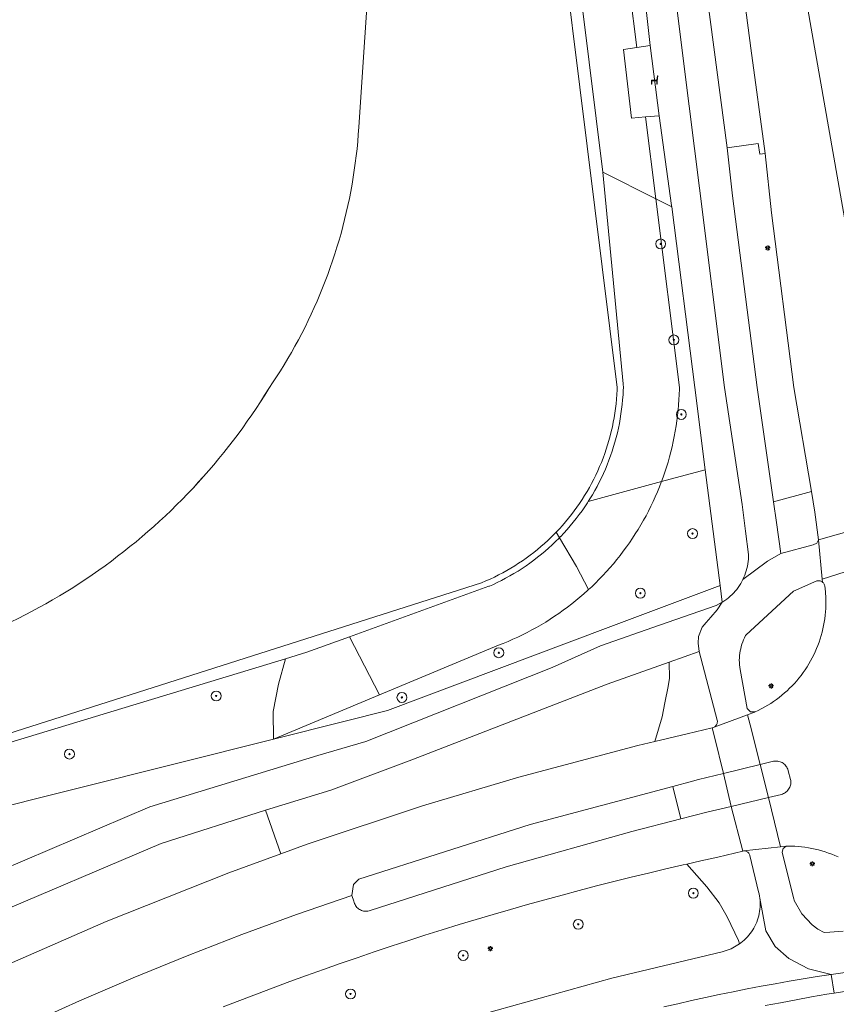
# Model space of a CAD drawing. Header units: metres. Extents: x 152610 to 160096, y 456114 to 462495.
# Tile 506 of 656: x 158008 to 158073, y 460450 to 460530. Entities that reach past the tile are written whole.
import ezdxf

# ---------------------------------------------------------------- set-up
doc = ezdxf.new("R2010")
doc.units = ezdxf.units.M
doc.header["$LTSCALE"] = 0.5
doc.layers.get('0').update_dxf_attribs({"linetype": 'CONTINUOUS'})
for name, color, linetype, lineweight in [('B-PV-GK-BESCHOEIING-G', 251, 'GK-BESCHOEIING-SO', 18), ('B-PV-GR-BEPLANTING_CULTUUR_BOSPLANTSOEN-GV', 251, 'CONTINUOUS', 18), ('B-PV-GR-BOOM-S', 251, 'CONTINUOUS', 25), ('B-PV-GW-TALUD_KRUIN-G', 251, 'CONTINUOUS', 18), ('B-PV-IE-MEUBILAIR-S', 251, 'CONTINUOUS', 25), ('B-PV-IE-MEUBILAIR_WEGMEUBILAIR-S', 251, 'CONTINUOUS', 25), ('B-PV-OG-TERREIN_BEGROEID-GV', 251, 'CONTINUOUS', 18), ('B-PV-OG-WATER_SLOOT-GV', 251, 'CONTINUOUS', 18), ('B-PV-VH-GESLOTENVERHARDING_ASFALT-GV', 251, 'CONTINUOUS', 18), ('B-PV-VH-OPENVERHARDING_BETONSTRAATSTEEN-GV', 251, 'CONTINUOUS', 18), ('B-PV-VH-OPENVERHARDING_TEGEL-GV', 251, 'CONTINUOUS', 18)]:
    doc.layers.add(name, color=color, linetype=linetype, lineweight=lineweight)
doc.styles.add('NLCS-ISO', font='NLCS-ISO.ttf')
doc.linetypes.add('GK-BESCHOEIING-SO', pattern='A,18,-3,[1,NLCS.SHX,S=0.6,R=0,X=0,Y=0],-3', length=24)

# ---------------------------------------------------------------- blocks, each defined once
blk = doc.blocks.new('SIE-MEUBILAIR_PAAL_LICHTMAST-SO')
for points in [[(-0.62, 0), (-1, 0)], [(-0.71, 0.71), (-0.44, 0.44)], [(0, 1), (0, 0.62)], [(0.44, 0.44), (0.71, 0.71)], [(1, 0), (0.62, 0)], [(-0.71, -0.71), (-0.44, -0.44)], [(0, -0.62), (0, -1)], [(0.44, -0.44), (0.71, -0.71)]]:
    blk.add_lwpolyline(points)
blk.add_circle((0, 0), 0.5)
blk = doc.blocks.new('SIE-WEG_ZITBANK-SO')
at = {"color": 0, "linetype": 'ByBlock', "lineweight": 18}
blk.add_lwpolyline([(-0.91, -1.63), (-0.91, -0.2), (1.09, -0.2), (1.09, -1.63), (1.29, -1.63), (1.29, -0.21), (1.54, 1.78), (1.33, 1.78), (1.11, 0), (-1.11, 0), (-1.11, -1.63)], close=True, dxfattribs=at)
blk = doc.blocks.new('SGR-BOOM_GBKN-SO')
at = {"linetype": 'ByBlock', "lineweight": 18}
h = blk.add_hatch(color=0, dxfattribs=at)
h.dxf.hatch_style = 1
edge = h.paths.add_edge_path()
edge.add_arc((0, 0), 0.25, 0, 360)
at = {"color": 0, "linetype": 'ByBlock', "lineweight": 18}
for radius in [2, 0.25]:
    blk.add_circle((0, 0), radius, dxfattribs=at)
at = {"color": 0, "linetype": 'ByBlock', "lineweight": 18, "style": 'NLCS-ISO'}
blk.add_attdef('SOORT', (2.5, 0), '', height=1.5, dxfattribs=at)

msp = doc.modelspace()

# ---------------------------------------------------------------- linework, layer by layer
at = {"layer": 'B-PV-GK-BESCHOEIING-G', "flags": 128}
msp.add_lwpolyline([(158000, 460469.96), (158044.927, 460484.276), (158045.272, 460484.422), (158045.615, 460484.574), (158045.954, 460484.734), (158046.289, 460484.902), (158046.621, 460485.076), (158046.949, 460485.258), (158047.273, 460485.446), (158047.593, 460485.641), (158047.908, 460485.843), (158048.22, 460486.052), (158048.526, 460486.268), (158048.828, 460486.489), (158049.126, 460486.718), (158049.418, 460486.952), (158049.705, 460487.193), (158049.987, 460487.44), (158050.264, 460487.693), (158050.535, 460487.951), (158050.801, 460488.216), (158050.928, 460488.346), (158051.185, 460488.619), (158051.437, 460488.897), (158051.682, 460489.18), (158051.921, 460489.469), (158052.154, 460489.763), (158052.381, 460490.061), (158052.602, 460490.364), (158052.815, 460490.672), (158053.023, 460490.985), (158053.223, 460491.302), (158053.417, 460491.623), (158053.604, 460491.948), (158053.783, 460492.277), (158053.956, 460492.609), (158054.122, 460492.946), (158054.28, 460493.286), (158054.431, 460493.629), (158054.575, 460493.975), (158054.711, 460494.324), (158054.84, 460494.676), (158054.962, 460495.031), (158055.075, 460495.388), (158055.181, 460495.748), (158055.28, 460496.11), (158055.37, 460496.473), (158055.453, 460496.839), (158055.528, 460497.206), (158055.596, 460497.575), (158055.655, 460497.945), (158055.706, 460498.317), (158055.75, 460498.689), (158055.785, 460499.062), (158055.813, 460499.436), (158055.832, 460499.811), (158055.839, 460499.999), (158055.839, 460500), (158048.611, 460558.15), (158048.595, 460558.286), (158048.457, 460559.465), (158048.327, 460560.646), (158048.206, 460561.828), (158048.092, 460563.01), (158047.986, 460564.194), (158047.889, 460565.377), (158047.799, 460566.562), (158047.717, 460567.747), (158047.643, 460568.933), (158047.577, 460570.119), (158047.519, 460571.305), (158047.47, 460572.492), (158047.428, 460573.679), (158047.394, 460574.867), (158047.368, 460576.054), (158047.35, 460577.242), (158047.34, 460578.43), (158047.338, 460579.618), (158047.344, 460580.806), (158047.358, 460581.994), (158047.381, 460583.181), (158047.411, 460584.369), (158047.449, 460585.556), (158047.495, 460586.743), (158047.549, 460587.93), (158050.74, 460638.228), (158050.772, 460638.373), (158050.796, 460638.519), (158050.813, 460638.666), (158050.821, 460638.814), (158050.821, 460638.963), (158050.814, 460639.111), (158050.798, 460639.258), (158050.775, 460639.405), (158050.743, 460639.55), (158050.704, 460639.693), (158050.657, 460639.833), (158050.603, 460639.971), (158050.541, 460640.106), (158050.472, 460640.237), (158050.396, 460640.365), (158050.314, 460640.488), (158050.225, 460640.606), (158050.129, 460640.72), (158050.028, 460640.828), (158049.921, 460640.931), (158049.808, 460641.027), (158049.691, 460641.118), (158049.569, 460641.202), (158049.442, 460641.279), (158049.312, 460641.349), (158049.178, 460641.412), (158049.04, 460641.468), (158048.9, 460641.517), (158048.758, 460641.557), (158048.613, 460641.59), (158048.467, 460641.616), (158048.32, 460641.633), (158048.218, 460641.64), (158045.756, 460641.951), (158045.605, 460641.948), (158045.455, 460641.937), (158045.305, 460641.917), (158045.157, 460641.89), (158045.01, 460641.856), (158044.866, 460641.813), (158044.723, 460641.763), (158044.584, 460641.705), (158044.448, 460641.64), (158044.315, 460641.568), (158044.187, 460641.489), (158044.063, 460641.403), (158043.944, 460641.311), (158043.829, 460641.212), (158043.72, 460641.108), (158043.617, 460640.998), (158043.52, 460640.883), (158043.429, 460640.763), (158043.345, 460640.638), (158043.267, 460640.509), (158043.196, 460640.375), (158043.132, 460640.239), (158043.076, 460640.099), (158043.027, 460639.956), (158042.986, 460639.811), (158042.953, 460639.664), (158042.945, 460639.624), (158035.035, 460520.969), (158034.995, 460520.392), (158034.947, 460519.815), (158034.891, 460519.24), (158034.827, 460518.665), (158034.755, 460518.091), (158034.675, 460517.518), (158034.587, 460516.946), (158034.492, 460516.376), (158034.388, 460515.806), (158034.277, 460515.239), (158034.158, 460514.673), (158034.03, 460514.108), (158033.896, 460513.546), (158033.753, 460512.985), (158033.603, 460512.427), (158033.445, 460511.87), (158033.279, 460511.316), (158033.105, 460510.764), (158032.924, 460510.215), (158032.736, 460509.668), (158032.54, 460509.124), (158032.336, 460508.582), (158032.125, 460508.044), (158031.906, 460507.508), (158031.68, 460506.976), (158031.447, 460506.446), (158031.207, 460505.92), (158030.959, 460505.397), (158030.704, 460504.878), (158030.442, 460504.363), (158030.172, 460503.851), (158029.896, 460503.342), (158029.613, 460502.838), (158029.322, 460502.338), (158029.025, 460501.841), (158028.721, 460501.349), (158028.41, 460500.861), (158028.093, 460500.378), (158027.838, 460500), (158027.788, 460499.919), (158027.456, 460499.383), (158027.116, 460498.851), (158026.77, 460498.324), (158026.417, 460497.801), (158026.057, 460497.283), (158025.691, 460496.769), (158025.319, 460496.26), (158024.94, 460495.756), (158024.555, 460495.257), (158024.163, 460494.762), (158023.765, 460494.273), (158023.361, 460493.788), (158022.951, 460493.309), (158022.535, 460492.835), (158022.113, 460492.366), (158021.685, 460491.903), (158021.251, 460491.445), (158020.811, 460490.993), (158020.366, 460490.547), (158019.915, 460490.106), (158019.458, 460489.67), (158018.996, 460489.241), (158018.529, 460488.818), (158018.056, 460488.4), (158017.578, 460487.989), (158017.095, 460487.583), (158016.606, 460487.184), (158016.113, 460486.791), (158015.615, 460486.404), (158015.112, 460486.024), (158014.604, 460485.65), (158014.091, 460485.283), (158013.574, 460484.922), (158013.052, 460484.567), (158012.526, 460484.22), (158011.995, 460483.879), (158011.46, 460483.544), (158010.921, 460483.217), (158010.378, 460482.896), (158009.831, 460482.583), (158009.279, 460482.276), (158008.724, 460481.976), (158008.166, 460481.684), (158007.603, 460481.398), (158007.037, 460481.12), (158006.468, 460480.849), (158005.895, 460480.585), (158005.319, 460480.328), (158004.739, 460480.079), (158004.157, 460479.837), (158003.571, 460479.602), (158002.983, 460479.375), (158002.392, 460479.156), (158001.798, 460478.944), (158001.201, 460478.739), (158000.602, 460478.542), (158000, 460478.353), (157992.159, 460475.92), (157978.335, 460471.565), (157971.072, 460469.374), (157960.043, 460465.979), (157954.878, 460464.82), (157949.877, 460464.107), (157944.936, 460464.092), (157939.831, 460464.618), (157937.314, 460465.052), (157933.359, 460466.118), (157920.894, 460470.44), (157906.776, 460475.171), (157903.526, 460475.989), (157903.254, 460476.001), (157902.981, 460476.005), (157902.708, 460476.001), (157902.436, 460475.989), (157902.164, 460475.968), (157901.893, 460475.94), (157901.623, 460475.904), (157901.354, 460475.86), (157901.086, 460475.809), (157900.82, 460475.749), (157900.556, 460475.682), (157900.294, 460475.607), (157900.034, 460475.524), (157899.777, 460475.433), (157899.522, 460475.336), (157899.271, 460475.23), (157899.023, 460475.118), (157898.806, 460475.012), (157898.565, 460474.886), (157898.327, 460474.753), (157898.093, 460474.612), (157897.864, 460474.465), (157897.639, 460474.312), (157897.418, 460474.152), (157897.203, 460473.985), (157896.992, 460473.812), (157896.786, 460473.633), (157896.586, 460473.449), (157896.392, 460473.258), (157896.203, 460473.062), (157896.02, 460472.86), (157895.843, 460472.653), (157895.732, 460472.517), (157894.006, 460468.618), (157890.085, 460444.593), (157889.89, 460442.836), (157889.88, 460442.519), (157889.878, 460442.202), (157889.884, 460441.885), (157889.898, 460441.568), (157889.92, 460441.252), (157889.95, 460440.936), (157889.988, 460440.621), (157890.034, 460440.307), (157890.088, 460439.995), (157890.15, 460439.684), (157890.219, 460439.374), (157890.297, 460439.066), (157890.382, 460438.761), (157890.474, 460438.458), (157890.575, 460438.157), (157890.683, 460437.859), (157890.798, 460437.563), (157890.921, 460437.271), (157891.051, 460436.981), (157891.188, 460436.696), (157891.333, 460436.413), (157891.485, 460436.135), (157891.643, 460435.86), (157891.809, 460435.59), (157891.981, 460435.323), (157892.16, 460435.061), (157892.345, 460434.804), (157892.537, 460434.552), (157892.735, 460434.304), (157892.94, 460434.061), (157893.15, 460433.824), (157893.366, 460433.592), (157893.589, 460433.366), (157893.816, 460433.145), (157894.05, 460432.93), (157894.288, 460432.721), (157894.532, 460432.519), (157894.781, 460432.322), (157895.035, 460432.132), (157895.293, 460431.948), (157895.556, 460431.771), (157895.78, 460431.627), (157896.051, 460431.462), (157896.326, 460431.304), (157896.605, 460431.153), (157896.888, 460431.009), (157897.174, 460430.873), (157897.463, 460430.743), (157897.756, 460430.621), (157898.052, 460430.506), (157898.35, 460430.399), (157898.651, 460430.299), (157898.955, 460430.207), (157899.261, 460430.123), (157899.568, 460430.046), (157899.878, 460429.978), (157900.189, 460429.917), (157900.502, 460429.863), (157900.816, 460429.818), (157901.131, 460429.781), (157901.447, 460429.752), (157901.763, 460429.73), (157902.08, 460429.717), (157902.397, 460429.712), (157902.714, 460429.714), (157903.031, 460429.725), (157903.348, 460429.743), (157903.664, 460429.77), (157903.979, 460429.805), (157904.293, 460429.847), (157904.607, 460429.898), (157904.918, 460429.956), (157905.229, 460430.022), (157905.408, 460430.064), (157914.008, 460434.525), (157915.984, 460435.687), (157923.822, 460440.173), (157929.54, 460443.1), (157933.844, 460445.302), (157948.305, 460452.301), (157963.811, 460458.39), (157975.549, 460462.437), (157990.758, 460467.06)], close=True, dxfattribs=at)
at = {"layer": 'B-PV-GR-BEPLANTING_CULTUUR_BOSPLANTSOEN-GV', "flags": 128}
for points in [[(158058.943, 460515.216), (158054.691, 460517.344), (158056.322, 460500.31), (158056.339, 460499.981), (158056.332, 460499.789), (158056.312, 460499.405), (158056.283, 460499.02), (158056.247, 460498.637), (158056.202, 460498.254), (158056.149, 460497.872), (158056.088, 460497.491), (158056.019, 460497.111), (158055.942, 460496.734), (158055.857, 460496.358), (158055.764, 460495.984), (158055.663, 460495.611), (158055.553, 460495.242), (158055.437, 460494.874), (158055.312, 460494.509), (158055.179, 460494.147), (158055.039, 460493.788), (158054.891, 460493.432), (158054.736, 460493.079), (158054.573, 460492.73), (158054.402, 460492.384), (158054.225, 460492.041), (158054.04, 460491.703), (158053.848, 460491.369), (158053.648, 460491.039), (158053.512, 460490.823), (158059.409, 460492.422), (158059.544, 460492.788), (158059.683, 460493.19), (158059.815, 460493.595), (158059.938, 460494.002), (158060.055, 460494.411), (158060.163, 460494.823), (158060.264, 460495.236), (158060.357, 460495.652), (158060.442, 460496.069), (158060.519, 460496.487), (158060.589, 460496.907), (158060.65, 460497.328), (158060.704, 460497.75), (158060.75, 460498.173), (158060.787, 460498.597), (158060.817, 460499.021), (158060.839, 460499.446), (158060.852, 460499.872), (158060.855, 460500)], [(158064.134, 460484.051), (158062.936, 460493.378), (158059.409, 460492.422), (158059.397, 460492.389), (158059.243, 460491.992), (158059.082, 460491.598), (158058.913, 460491.208), (158058.736, 460490.821), (158058.553, 460490.437), (158058.362, 460490.056), (158058.164, 460489.68), (158057.959, 460489.307), (158057.748, 460488.938), (158057.529, 460488.573), (158057.303, 460488.212), (158057.071, 460487.855), (158056.832, 460487.503), (158056.587, 460487.156), (158056.335, 460486.813), (158056.076, 460486.475), (158055.811, 460486.141), (158055.541, 460485.813), (158055.263, 460485.49), (158054.98, 460485.173), (158054.691, 460484.86), (158054.396, 460484.554), (158054.096, 460484.252), (158053.79, 460483.957), (158053.54, 460483.725), (158053.478, 460483.667), (158053.161, 460483.383), (158052.839, 460483.106), (158052.511, 460482.834), (158052.179, 460482.568), (158051.841, 460482.309), (158051.499, 460482.056), (158051.152, 460481.81), (158050.8, 460481.57), (158050.444, 460481.337), (158050.084, 460481.111), (158049.72, 460480.891), (158049.351, 460480.679), (158048.978, 460480.473), (158048.602, 460480.274), (158048.222, 460480.083), (158047.839, 460479.898), (158047.452, 460479.721), (158047.062, 460479.552), (158046.668, 460479.389), (158046.272, 460479.234), (158036.699, 460475.239), (158028.165, 460471.678), (158033.836, 460473.099), (158037.347, 460473.978), (158055.123, 460480.663)], [(158052.578, 460485.585), (158051.193, 460487.902), (158051.157, 460487.864), (158050.884, 460487.593), (158050.605, 460487.327), (158050.321, 460487.067), (158050.03, 460486.813), (158049.735, 460486.566), (158049.434, 460486.324), (158049.129, 460486.09), (158048.818, 460485.861), (158048.503, 460485.64), (158048.182, 460485.425), (158047.858, 460485.217), (158047.529, 460485.017), (158047.195, 460484.823), (158046.858, 460484.636), (158046.517, 460484.457), (158046.172, 460484.285), (158045.823, 460484.12), (158045.557, 460484.001), (158045.517, 460483.992), (158034.293, 460479.924), (158036.699, 460475.239), (158046.272, 460479.234), (158046.668, 460479.389), (158047.062, 460479.552), (158047.452, 460479.721), (158047.839, 460479.898), (158048.222, 460480.083), (158048.602, 460480.274), (158048.978, 460480.473), (158049.351, 460480.679), (158049.72, 460480.891), (158050.084, 460481.111), (158050.444, 460481.337), (158050.8, 460481.57), (158051.152, 460481.81), (158051.499, 460482.056), (158051.841, 460482.309), (158052.179, 460482.568), (158052.511, 460482.834), (158052.839, 460483.106), (158053.161, 460483.383), (158053.478, 460483.667), (158053.54, 460483.725)]]:
    msp.add_lwpolyline(points, close=True, dxfattribs=at)
msp.add_lwpolyline([(158074.323, 460451.382), (158073.317, 460451.216), (158072.733, 460451.117), (158071.487, 460450.9), (158070.242, 460450.676), (158068.998, 460450.443), (158067.756, 460450.203)], dxfattribs=at)
at = {"layer": 'B-PV-GW-TALUD_KRUIN-G', "flags": 128}
for points in [[(158058.943, 460515.216), (158058.115, 460521.804), (158056.999, 460521.701), (158056.347, 460527.251), (158057.411, 460527.405), (158055.169, 460545.247)], [(158059.409, 460492.422), (158059.544, 460492.788), (158059.683, 460493.19), (158059.815, 460493.595), (158059.938, 460494.002), (158060.055, 460494.411), (158060.163, 460494.823), (158060.264, 460495.236), (158060.357, 460495.652), (158060.442, 460496.069), (158060.519, 460496.487), (158060.589, 460496.907), (158060.65, 460497.328), (158060.704, 460497.75), (158060.75, 460498.173), (158060.787, 460498.597), (158060.817, 460499.021), (158060.839, 460499.446), (158060.852, 460499.872), (158060.855, 460500), (158058.943, 460515.216)], [(158053.54, 460483.725), (158053.79, 460483.957), (158054.096, 460484.252), (158054.396, 460484.554), (158054.691, 460484.86), (158054.98, 460485.173), (158055.263, 460485.49), (158055.541, 460485.813), (158055.811, 460486.141), (158056.076, 460486.475), (158056.335, 460486.813), (158056.587, 460487.156), (158056.832, 460487.503), (158057.071, 460487.855), (158057.303, 460488.212), (158057.529, 460488.573), (158057.748, 460488.938), (158057.959, 460489.307), (158058.164, 460489.68), (158058.362, 460490.056), (158058.553, 460490.437), (158058.736, 460490.821), (158058.913, 460491.208), (158059.082, 460491.598), (158059.243, 460491.992), (158059.397, 460492.389), (158059.409, 460492.422)], [(158036.699, 460475.239), (158046.272, 460479.234), (158046.668, 460479.389), (158047.062, 460479.552), (158047.452, 460479.721), (158047.839, 460479.898), (158048.222, 460480.083), (158048.602, 460480.274), (158048.978, 460480.473), (158049.351, 460480.679), (158049.72, 460480.891), (158050.084, 460481.111), (158050.444, 460481.337), (158050.8, 460481.57), (158051.152, 460481.81), (158051.499, 460482.056), (158051.841, 460482.309), (158052.179, 460482.568), (158052.511, 460482.834), (158052.839, 460483.106), (158053.161, 460483.383), (158053.478, 460483.667), (158053.54, 460483.725)], [(158028.165, 460471.678), (158036.699, 460475.239)]]:
    msp.add_lwpolyline(points, dxfattribs=at)
at = {"layer": 'B-PV-OG-TERREIN_BEGROEID-GV', "flags": 128}
for points in [[(158048.611, 460558.15), (158055.839, 460500), (158055.832, 460499.811), (158055.813, 460499.436), (158055.785, 460499.062), (158055.75, 460498.689), (158055.706, 460498.317), (158055.655, 460497.945), (158055.595, 460497.575), (158055.528, 460497.206), (158055.453, 460496.839), (158055.37, 460496.473), (158055.28, 460496.11), (158055.181, 460495.748), (158055.075, 460495.388), (158054.962, 460495.031), (158054.84, 460494.676), (158054.712, 460494.324), (158054.575, 460493.975), (158054.431, 460493.629), (158054.28, 460493.286), (158054.122, 460492.946), (158053.956, 460492.609), (158053.783, 460492.277), (158053.604, 460491.948), (158053.417, 460491.623), (158053.223, 460491.302), (158053.023, 460490.985), (158052.815, 460490.672), (158052.602, 460490.364), (158052.381, 460490.061), (158052.155, 460489.762), (158051.921, 460489.469), (158051.682, 460489.18), (158051.437, 460488.897), (158051.185, 460488.619), (158050.928, 460488.346), (158051.193, 460487.902), (158051.286, 460487.997), (158051.292, 460488.003), (158051.553, 460488.28), (158051.811, 460488.565), (158052.064, 460488.857), (158052.31, 460489.154), (158052.549, 460489.456), (158052.783, 460489.763), (158053.009, 460490.075), (158053.229, 460490.392), (158053.442, 460490.713), (158053.512, 460490.823), (158053.648, 460491.039), (158053.848, 460491.369), (158054.04, 460491.703), (158054.225, 460492.041), (158054.402, 460492.384), (158054.573, 460492.73), (158054.736, 460493.079), (158054.891, 460493.432), (158055.039, 460493.788), (158055.179, 460494.147), (158055.312, 460494.509), (158055.437, 460494.874), (158055.553, 460495.242), (158055.663, 460495.611), (158055.764, 460495.984), (158055.857, 460496.358), (158055.942, 460496.734), (158056.019, 460497.111), (158056.088, 460497.491), (158056.149, 460497.872), (158056.202, 460498.254), (158056.247, 460498.637), (158056.283, 460499.02), (158056.312, 460499.405), (158056.332, 460499.789), (158056.339, 460499.981), (158056.322, 460500.31), (158054.691, 460517.344), (158051.408, 460543.752)], [(158000, 460469.323), (158029.12, 460478.152), (158030.859, 460478.679), (158034.293, 460479.924), (158045.517, 460483.992), (158045.557, 460484.001), (158045.823, 460484.12), (158046.172, 460484.285), (158046.517, 460484.457), (158046.858, 460484.636), (158047.195, 460484.823), (158047.529, 460485.017), (158047.858, 460485.217), (158048.182, 460485.425), (158048.503, 460485.64), (158048.818, 460485.861), (158049.129, 460486.09), (158049.434, 460486.324), (158049.735, 460486.566), (158050.03, 460486.813), (158050.321, 460487.067), (158050.605, 460487.327), (158050.884, 460487.593), (158051.157, 460487.864), (158051.193, 460487.902), (158050.928, 460488.346), (158050.801, 460488.216), (158050.535, 460487.951), (158050.264, 460487.693), (158049.987, 460487.44), (158049.705, 460487.193), (158049.418, 460486.952), (158049.126, 460486.718), (158048.828, 460486.49), (158048.526, 460486.268), (158048.22, 460486.052), (158047.908, 460485.843), (158047.593, 460485.641), (158047.273, 460485.446), (158046.949, 460485.258), (158046.621, 460485.076), (158046.289, 460484.902), (158045.953, 460484.734), (158045.615, 460484.574), (158045.272, 460484.422), (158044.927, 460484.276), (158000, 460469.96)], [(158073.629, 460462.185), (158073.374, 460462.297), (158073.116, 460462.401), (158072.855, 460462.499), (158072.591, 460462.588), (158072.325, 460462.67), (158072.057, 460462.745), (158071.786, 460462.811), (158071.514, 460462.87), (158071.24, 460462.921), (158070.965, 460462.964), (158070.689, 460462.999), (158070.412, 460463.027), (158070.134, 460463.046), (158069.865, 460463.057), (158069.596, 460463.061), (158069.519, 460463.059), (158069.444, 460463.044), (158069.195, 460462.859), (158069.125, 460462.557), (158070.064, 460458.78), (158070.085, 460458.727), (158070.106, 460458.673), (158070.702, 460457.603), (158071.544, 460456.714), (158072.011, 460456.373), (158072.514, 460456.089), (158072.977, 460456.126), (158074.028, 460456.215)], [(158043.861, 460449.203), (158055.408, 460452.43), (158064.285, 460454.552), (158065.013, 460454.793), (158065.68, 460455.171), (158065.613, 460455.439), (158064.693, 460457.352), (158064.049, 460458.5), (158063.052, 460459.779), (158061.451, 460461.607), (158061.167, 460461.543), (158059.766, 460461.22), (158058.367, 460460.888), (158056.97, 460460.548), (158055.575, 460460.201), (158054.182, 460459.846), (158052.791, 460459.483), (158051.401, 460459.113), (158050.014, 460458.734), (158048.629, 460458.348), (158047.246, 460457.955), (158045.866, 460457.554), (158044.487, 460457.144), (158043.111, 460456.728), (158041.738, 460456.304), (158040.366, 460455.872), (158038.997, 460455.432), (158037.631, 460454.985), (158036.267, 460454.53), (158034.905, 460454.068), (158033.547, 460453.598), (158032.19, 460453.12), (158030.837, 460452.635), (158029.486, 460452.143), (158028.138, 460451.642), (158026.793, 460451.135), (158025.45, 460450.62), (158024.111, 460450.097)]]:
    msp.add_lwpolyline(points, dxfattribs=at)
for points in [[(158057.849, 460533.374), (158056.285, 460545.691), (158055.169, 460545.247), (158057.411, 460527.405), (158058.49, 460527.561), (158058.489, 460527.567)], [(158057.411, 460527.405), (158055.169, 460545.247), (158051.408, 460543.752), (158054.691, 460517.344), (158058.943, 460515.216), (158058.115, 460521.804), (158056.999, 460521.701), (158056.347, 460527.251)], [(158060.224, 460514.665), (158059.213, 460521.906), (158058.115, 460521.804), (158058.943, 460515.216), (158060.236, 460514.568)], [(158067.317, 460518.803), (158067.195, 460519.67), (158064.689, 460519.306), (158065.129, 460515.439), (158067.111, 460500), (158068.427, 460490.8), (158071.482, 460491.64), (158070.069, 460500), (158068.278, 460514.076), (158067.757, 460518.86)], [(158060.236, 460514.568), (158058.943, 460515.216), (158060.855, 460500), (158060.852, 460499.872), (158060.839, 460499.446), (158060.817, 460499.021), (158060.787, 460498.597), (158060.75, 460498.173), (158060.704, 460497.75), (158060.65, 460497.328), (158060.589, 460496.907), (158060.519, 460496.487), (158060.442, 460496.069), (158060.357, 460495.652), (158060.264, 460495.236), (158060.163, 460494.823), (158060.055, 460494.411), (158059.938, 460494.002), (158059.815, 460493.595), (158059.683, 460493.19), (158059.544, 460492.788), (158059.409, 460492.422), (158062.936, 460493.378), (158062.086, 460500)], [(158059.397, 460492.389), (158059.409, 460492.422), (158053.512, 460490.823), (158053.442, 460490.713), (158053.229, 460490.392), (158053.009, 460490.075), (158052.783, 460489.763), (158052.549, 460489.456), (158052.31, 460489.154), (158052.064, 460488.857), (158051.811, 460488.565), (158051.553, 460488.28), (158051.292, 460488.003), (158051.286, 460487.997), (158051.193, 460487.902), (158052.578, 460485.585), (158053.54, 460483.725), (158053.79, 460483.957), (158054.096, 460484.252), (158054.396, 460484.554), (158054.691, 460484.86), (158054.98, 460485.173), (158055.263, 460485.49), (158055.541, 460485.813), (158055.811, 460486.141), (158056.076, 460486.475), (158056.335, 460486.813), (158056.587, 460487.156), (158056.832, 460487.503), (158057.071, 460487.855), (158057.303, 460488.212), (158057.529, 460488.573), (158057.748, 460488.938), (158057.959, 460489.307), (158058.164, 460489.68), (158058.362, 460490.056), (158058.553, 460490.437), (158058.736, 460490.821), (158058.913, 460491.208), (158059.082, 460491.598), (158059.243, 460491.992)], [(158072.119, 460484.439), (158072.056, 460484.443), (158071.992, 460484.439), (158071.93, 460484.427), (158070.043, 460483.592), (158066.218, 460480.09), (158066.178, 460480.016), (158066.095, 460479.848), (158066.019, 460479.676), (158065.95, 460479.502), (158065.889, 460479.324), (158065.835, 460479.144), (158065.789, 460478.963), (158065.751, 460478.779), (158065.721, 460478.594), (158065.698, 460478.407), (158065.684, 460478.22), (158065.678, 460478.033), (158065.679, 460477.845), (158065.689, 460477.658), (158065.707, 460477.471), (158065.732, 460477.285), (158066.299, 460474.134), (158066.568, 460473.877), (158066.941, 460473.872), (158066.945, 460473.874), (158066.948, 460473.875), (158066.952, 460473.876), (158067.19, 460473.987), (158067.424, 460474.105), (158067.489, 460474.139), (158067.733, 460474.272), (158067.973, 460474.413), (158068.209, 460474.56), (158068.441, 460474.714), (158068.668, 460474.874), (158068.89, 460475.041), (158069.108, 460475.215), (158069.32, 460475.394), (158069.528, 460475.58), (158069.729, 460475.771), (158069.926, 460475.968), (158070.116, 460476.171), (158070.301, 460476.379), (158070.479, 460476.592), (158070.652, 460476.811), (158070.818, 460477.034), (158070.977, 460477.262), (158071.13, 460477.494), (158071.276, 460477.731), (158071.415, 460477.972), (158071.547, 460478.216), (158071.673, 460478.465), (158071.791, 460478.717), (158071.901, 460478.972), (158072.005, 460479.23), (158072.1, 460479.491), (158072.189, 460479.755), (158072.269, 460480.021), (158072.342, 460480.29), (158072.407, 460480.56), (158072.465, 460480.832), (158072.514, 460481.106), (158072.556, 460481.381), (158072.59, 460481.657), (158072.616, 460481.934), (158072.633, 460482.212), (158072.643, 460482.49), (158072.645, 460482.768), (158072.639, 460483.046), (158072.608, 460483.543), (158072.552, 460484.037), (158072.537, 460484.094), (158072.514, 460484.153), (158072.483, 460484.209), (158072.446, 460484.26), (158072.402, 460484.306), (158072.378, 460484.327), (158072.353, 460484.347), (158072.3, 460484.381), (158072.242, 460484.408), (158072.182, 460484.427)], [(158036.699, 460475.239), (158034.293, 460479.924), (158030.859, 460478.679), (158029.12, 460478.152), (158028.56, 460476.111), (158028.144, 460473.915), (158028.165, 460471.678)], [(158028.56, 460476.111), (158029.12, 460478.152), (158000, 460469.323), (157993.323, 460467.299), (157965.801, 460458.45), (157965.779, 460455.414), (158000, 460464.622), (158003.933, 460465.607), (158004.059, 460465.639), (158028.165, 460471.678), (158028.144, 460473.915)], [(158060.044, 460476.592), (158060.032, 460477.879), (158055.036, 460476.092), (158039.294, 460470.002), (158032.784, 460467.552), (158027.528, 460465.953), (158028.762, 460462.43), (158030.891, 460463.207), (158040.173, 460466.305), (158047.923, 460468.614), (158057.518, 460471.167), (158058.88, 460471.487), (158059.468, 460473.484), (158059.676, 460474.609), (158059.94, 460475.923)], [(158028.762, 460462.43), (158027.528, 460465.953), (158019.116, 460463.255), (158004.946, 460457.254), (158005.445, 460456.202), (158000, 460452.092), (157992.667, 460446.556), (157997.676, 460449.124), (158000, 460450.254), (158002.42, 460451.43), (158007.153, 460453.677), (158014.686, 460456.991), (158024.558, 460460.897)]]:
    msp.add_lwpolyline(points, close=True, dxfattribs=at)
at = {"layer": 'B-PV-OG-WATER_SLOOT-GV', "flags": 128}
for points in [[(158042.945, 460639.624), (158035.035, 460520.969), (158034.995, 460520.392), (158034.947, 460519.815), (158034.891, 460519.24), (158034.827, 460518.665), (158034.755, 460518.091), (158034.675, 460517.518), (158034.587, 460516.946), (158034.492, 460516.376), (158034.388, 460515.806), (158034.277, 460515.239), (158034.157, 460514.673), (158034.03, 460514.108), (158033.896, 460513.546), (158033.753, 460512.985), (158033.603, 460512.427), (158033.444, 460511.87), (158033.279, 460511.316), (158033.105, 460510.764), (158032.924, 460510.215), (158032.736, 460509.668), (158032.54, 460509.124), (158032.336, 460508.582), (158032.125, 460508.044), (158031.906, 460507.508), (158031.68, 460506.975), (158031.447, 460506.446), (158031.207, 460505.92), (158030.959, 460505.397), (158030.704, 460504.878), (158030.442, 460504.363), (158030.172, 460503.851), (158029.896, 460503.342), (158029.613, 460502.838), (158029.322, 460502.338), (158029.025, 460501.841), (158028.721, 460501.349), (158028.41, 460500.861), (158028.093, 460500.378), (158027.838, 460500), (158027.788, 460499.918), (158027.455, 460499.383), (158027.116, 460498.851), (158026.77, 460498.324), (158026.417, 460497.801), (158026.057, 460497.283), (158025.691, 460496.769), (158025.319, 460496.26), (158024.94, 460495.756), (158024.555, 460495.256), (158024.163, 460494.762), (158023.765, 460494.273), (158023.361, 460493.788), (158022.951, 460493.309), (158022.535, 460492.835), (158022.113, 460492.367), (158021.685, 460491.903), (158021.251, 460491.445), (158020.811, 460490.993), (158020.366, 460490.547), (158019.915, 460490.106), (158019.458, 460489.67), (158018.996, 460489.241), (158018.529, 460488.818), (158018.056, 460488.4), (158017.578, 460487.989), (158017.095, 460487.583), (158016.606, 460487.184), (158016.113, 460486.791), (158015.615, 460486.404), (158015.112, 460486.024), (158014.604, 460485.65), (158014.091, 460485.282), (158013.574, 460484.922), (158013.052, 460484.567), (158012.526, 460484.22), (158011.995, 460483.878), (158011.46, 460483.544), (158010.921, 460483.217), (158010.378, 460482.896), (158009.831, 460482.583), (158009.28, 460482.276), (158008.725, 460481.976), (158008.166, 460481.684), (158007.603, 460481.398)], [(158000, 460469.96), (158044.927, 460484.276), (158045.272, 460484.422), (158045.615, 460484.574), (158045.953, 460484.734), (158046.289, 460484.902), (158046.621, 460485.076), (158046.949, 460485.258), (158047.273, 460485.446), (158047.593, 460485.641), (158047.908, 460485.843), (158048.22, 460486.052), (158048.526, 460486.268), (158048.828, 460486.49), (158049.126, 460486.718), (158049.418, 460486.952), (158049.705, 460487.193), (158049.987, 460487.44), (158050.264, 460487.693), (158050.535, 460487.951), (158050.801, 460488.216), (158050.928, 460488.346), (158051.185, 460488.619), (158051.437, 460488.897), (158051.682, 460489.18), (158051.921, 460489.469), (158052.155, 460489.762), (158052.381, 460490.061), (158052.602, 460490.364), (158052.815, 460490.672), (158053.023, 460490.985), (158053.223, 460491.302), (158053.417, 460491.623), (158053.604, 460491.948), (158053.783, 460492.277), (158053.956, 460492.609), (158054.122, 460492.946), (158054.28, 460493.286), (158054.431, 460493.629), (158054.575, 460493.975), (158054.712, 460494.324), (158054.84, 460494.676), (158054.962, 460495.031), (158055.075, 460495.388), (158055.181, 460495.748), (158055.28, 460496.11), (158055.37, 460496.473), (158055.453, 460496.839), (158055.528, 460497.206), (158055.595, 460497.575), (158055.655, 460497.945), (158055.706, 460498.317), (158055.75, 460498.689), (158055.785, 460499.062), (158055.813, 460499.436), (158055.832, 460499.811), (158055.839, 460500), (158048.611, 460558.15)]]:
    msp.add_lwpolyline(points, dxfattribs=at)
at = {"layer": 'B-PV-VH-GESLOTENVERHARDING_ASFALT-GV', "flags": 128}
for points in [[(158066.835, 460555.277), (158075.383, 460506.653)], [(158075.383, 460506.653), (158066.835, 460555.277)], [(158057.849, 460533.374), (158058.489, 460527.567), (158058.49, 460527.561), (158059.213, 460521.906), (158060.224, 460514.665), (158060.236, 460514.568), (158062.086, 460500), (158062.936, 460493.378), (158064.134, 460484.051), (158064.307, 460482.705), (158064.354, 460482.734), (158064.511, 460482.839), (158064.663, 460482.951), (158064.811, 460483.069), (158064.953, 460483.192), (158065.091, 460483.322), (158065.222, 460483.458), (158065.348, 460483.599), (158065.467, 460483.745), (158065.58, 460483.896), (158065.687, 460484.052), (158065.787, 460484.212), (158065.88, 460484.376), (158065.966, 460484.544), (158066.045, 460484.716), (158066.117, 460484.89), (158066.181, 460485.068), (158066.237, 460485.248), (158066.286, 460485.43), (158066.327, 460485.615), (158066.361, 460485.801), (158066.386, 460485.988), (158066.403, 460486.176), (158066.413, 460486.364), (158066.414, 460486.553), (158066.174, 460488.432), (158065.899, 460490.582), (158064.491, 460500), (158062.483, 460516.062), (158061.238, 460525.858), (158060.011, 460535.846)], [(158060.011, 460535.846), (158061.238, 460525.858), (158062.483, 460516.062), (158064.491, 460500), (158065.899, 460490.582), (158066.174, 460488.432), (158066.414, 460486.553), (158066.413, 460486.364), (158066.403, 460486.176), (158066.386, 460485.988), (158066.361, 460485.801), (158066.327, 460485.615), (158066.286, 460485.43), (158066.237, 460485.248), (158066.181, 460485.068), (158066.117, 460484.89), (158066.045, 460484.716), (158065.966, 460484.544), (158067.951, 460486.007), (158069.026, 460486.632), (158068.665, 460489.139), (158068.427, 460490.8), (158067.111, 460500), (158065.129, 460515.439), (158064.689, 460519.306), (158063.077, 460531.503)], [(158065.894, 460532.698), (158066.592, 460527.357), (158067.757, 460518.86), (158068.278, 460514.076), (158070.069, 460500), (158071.482, 460491.64), (158071.765, 460489.965), (158072.064, 460487.721), (158076.322, 460488.933)], [(158076.806, 460485.979), (158072.356, 460484.562), (158072.378, 460484.327), (158072.402, 460484.306), (158072.446, 460484.26), (158072.483, 460484.209), (158072.514, 460484.153), (158072.537, 460484.094), (158072.552, 460484.037), (158072.608, 460483.543), (158072.639, 460483.046), (158072.645, 460482.768), (158072.643, 460482.49), (158072.633, 460482.212), (158072.616, 460481.934), (158072.59, 460481.657), (158072.556, 460481.381), (158072.514, 460481.106), (158072.465, 460480.832), (158072.407, 460480.56), (158072.342, 460480.29), (158072.269, 460480.021), (158072.189, 460479.755), (158072.1, 460479.491), (158072.005, 460479.23), (158071.901, 460478.972), (158071.791, 460478.717), (158071.673, 460478.465), (158071.547, 460478.216), (158071.415, 460477.972), (158071.276, 460477.731), (158071.13, 460477.494), (158070.977, 460477.262), (158070.818, 460477.034), (158070.652, 460476.811), (158070.479, 460476.592), (158070.301, 460476.379), (158070.116, 460476.171), (158069.926, 460475.968), (158069.729, 460475.771), (158069.528, 460475.58), (158069.32, 460475.394), (158069.108, 460475.215), (158068.89, 460475.041), (158068.668, 460474.874), (158068.441, 460474.714), (158068.209, 460474.56), (158067.973, 460474.413), (158067.733, 460474.272), (158067.489, 460474.139), (158067.424, 460474.105), (158067.19, 460473.987), (158066.952, 460473.876), (158066.948, 460473.875), (158066.945, 460473.874), (158066.941, 460473.872), (158066.933, 460473.869), (158066.924, 460473.866), (158066.916, 460473.863), (158066.907, 460473.86), (158066.899, 460473.858), (158066.891, 460473.855), (158066.33, 460473.643), (158066.539, 460472.831), (158067.363, 460469.63), (158068.422, 460469.889), (158068.511, 460469.903), (158068.601, 460469.909), (158068.691, 460469.907), (158068.78, 460469.898), (158068.868, 460469.88), (158068.955, 460469.855), (158069.038, 460469.822), (158069.119, 460469.781), (158069.195, 460469.734), (158069.267, 460469.68), (158069.334, 460469.62), (158069.396, 460469.554), (158069.451, 460469.483), (158069.5, 460469.408), (158069.542, 460469.328), (158069.576, 460469.245), (158069.603, 460469.159), (158069.611, 460469.129), (158069.808, 460468.423), (158069.821, 460468.332), (158069.826, 460468.241), (158069.823, 460468.15), (158069.812, 460468.059), (158069.793, 460467.969), (158069.766, 460467.882), (158069.732, 460467.797), (158069.69, 460467.716), (158069.642, 460467.638), (158069.587, 460467.565), (158069.526, 460467.497), (158069.459, 460467.435), (158069.387, 460467.378), (158069.31, 460467.329), (158069.229, 460467.286), (158069.145, 460467.25), (158069.069, 460467.225), (158068.023, 460466.974), (158068.989, 460462.993), (158069.444, 460463.044), (158069.519, 460463.059), (158069.596, 460463.061), (158069.865, 460463.057), (158070.134, 460463.046), (158070.412, 460463.027), (158070.689, 460462.999), (158070.965, 460462.964), (158071.24, 460462.921), (158071.514, 460462.87), (158071.786, 460462.811), (158072.057, 460462.745), (158072.325, 460462.67), (158072.591, 460462.588), (158072.855, 460462.499), (158073.116, 460462.401), (158073.374, 460462.297), (158073.629, 460462.185)], [(158004.946, 460457.254), (158019.116, 460463.255), (158027.528, 460465.953), (158032.784, 460467.552), (158039.294, 460470.002), (158055.036, 460476.092), (158060.032, 460477.879), (158062.443, 460478.742), (158062.368, 460479.399), (158062.392, 460479.947), (158062.678, 460480.687), (158063.012, 460481.069), (158063.394, 460481.498), (158063.895, 460482.095), (158064.307, 460482.705), (158064.064, 460482.565), (158063.812, 460482.44), (158059.251, 460480.847), (158054.487, 460479.184), (158050.611, 460477.459), (158035.603, 460471.475), (158031.727, 460470.359), (158018.217, 460466.208), (158004.097, 460460.209)], [(158008.266, 460448.65), (158012.553, 460450.584), (158016.874, 460452.441), (158021.228, 460454.221), (158025.612, 460455.923), (158030.027, 460457.546), (158034.469, 460459.089), (158034.619, 460459.953), (158035.05, 460460.399), (158048.834, 460464.788), (158060.31, 460467.868), (158061.905, 460468.296), (158062.399, 460468.417), (158064.408, 460468.908), (158063.681, 460471.848), (158063.499, 460472.584), (158061.486, 460472.098), (158058.88, 460471.487), (158057.518, 460471.167), (158047.923, 460468.614), (158040.173, 460466.305), (158030.891, 460463.207), (158028.762, 460462.43), (158024.558, 460460.897), (158014.686, 460456.991), (158007.153, 460453.677)], [(158024.111, 460450.097), (158025.45, 460450.62), (158026.793, 460451.135), (158028.138, 460451.642), (158029.486, 460452.143), (158030.837, 460452.635), (158032.19, 460453.12), (158033.547, 460453.598), (158034.905, 460454.068), (158036.267, 460454.53), (158037.631, 460454.985), (158038.997, 460455.432), (158040.366, 460455.872), (158041.738, 460456.304), (158043.111, 460456.728), (158044.487, 460457.144), (158045.866, 460457.554), (158047.246, 460457.955), (158048.629, 460458.348), (158050.014, 460458.734), (158051.401, 460459.113), (158052.791, 460459.483), (158054.182, 460459.846), (158055.575, 460460.201), (158056.97, 460460.548), (158058.367, 460460.888), (158059.766, 460461.22), (158061.167, 460461.543), (158061.451, 460461.607), (158062.57, 460461.859), (158063.938, 460462.16), (158065.947, 460462.655), (158065.029, 460466.257), (158063.066, 460465.786), (158060.976, 460465.248), (158057.018, 460464.228), (158046.9, 460461.397), (158035.945, 460457.863), (158035.86, 460457.837), (158035.773, 460457.818), (158035.684, 460457.808), (158035.595, 460457.805), (158035.507, 460457.81), (158035.419, 460457.824), (158035.332, 460457.845), (158035.248, 460457.874), (158035.167, 460457.91), (158035.089, 460457.954), (158035.015, 460458.004), (158034.947, 460458.06), (158034.883, 460458.123), (158034.826, 460458.191), (158034.775, 460458.264), (158034.73, 460458.341), (158034.693, 460458.422), (158034.663, 460458.506), (158034.662, 460458.51), (158034.625, 460458.62), (158034.469, 460459.089), (158030.027, 460457.546), (158025.612, 460455.923), (158021.228, 460454.221), (158016.874, 460452.441), (158012.553, 460450.584), (158008.266, 460448.65)], [(158074.028, 460456.215), (158072.977, 460456.126), (158072.514, 460456.089), (158072.011, 460456.373), (158071.544, 460456.714), (158070.702, 460457.603), (158070.106, 460458.673), (158070.085, 460458.727), (158070.064, 460458.78), (158069.125, 460462.557), (158069.195, 460462.859), (158069.444, 460463.044), (158068.989, 460462.993), (158066.007, 460462.666), (158066.068, 460462.67), (158066.129, 460462.665), (158066.189, 460462.652), (158066.247, 460462.632), (158066.301, 460462.604), (158066.352, 460462.57), (158066.397, 460462.529), (158066.437, 460462.483), (158066.471, 460462.431), (158066.497, 460462.376), (158066.516, 460462.318), (158066.521, 460462.298), (158067.233, 460459.378), (158067.273, 460459.205), (158067.306, 460459.03), (158067.33, 460458.855), (158067.804, 460456.234), (158068.569, 460454.959), (158069.653, 460454.002), (158071.248, 460453.173), (158073.069, 460452.721), (158076.257, 460453.173)], [(158059.603, 460450.095), (158060.716, 460450.357), (158061.832, 460450.611), (158062.948, 460450.858), (158064.067, 460451.096), (158065.187, 460451.327), (158066.308, 460451.549), (158067.432, 460451.764), (158068.556, 460451.972), (158069.683, 460452.171), (158070.81, 460452.362), (158071.939, 460452.545), (158073.069, 460452.721), (158071.248, 460453.173), (158069.653, 460454.002), (158068.569, 460454.959), (158067.804, 460456.234), (158067.33, 460458.855), (158067.347, 460458.678), (158067.356, 460458.501), (158067.356, 460458.323), (158067.349, 460458.146), (158067.334, 460457.969), (158067.31, 460457.793), (158067.279, 460457.618), (158067.24, 460457.444), (158067.193, 460457.273), (158067.139, 460457.104), (158067.077, 460456.938), (158067.007, 460456.774), (158066.931, 460456.614), (158066.847, 460456.458), (158066.756, 460456.305), (158066.658, 460456.157), (158066.554, 460456.013), (158066.444, 460455.874), (158066.327, 460455.74), (158066.204, 460455.612), (158066.076, 460455.489), (158065.942, 460455.372), (158065.804, 460455.261), (158065.68, 460455.171), (158065.013, 460454.793), (158064.285, 460454.552), (158055.408, 460452.43), (158043.861, 460449.203)]]:
    msp.add_lwpolyline(points, dxfattribs=at)
for points in [[(158076.322, 460488.933), (158072.064, 460487.721), (158072.356, 460484.562), (158076.806, 460485.979)], [(158069.026, 460486.632), (158067.951, 460486.007), (158065.966, 460484.544), (158065.88, 460484.376), (158065.787, 460484.212), (158065.687, 460484.052), (158065.58, 460483.896), (158065.467, 460483.745), (158065.348, 460483.599), (158065.222, 460483.458), (158065.091, 460483.322), (158064.953, 460483.192), (158064.811, 460483.069), (158064.663, 460482.951), (158064.511, 460482.839), (158064.354, 460482.734), (158064.307, 460482.705), (158063.895, 460482.095), (158063.394, 460481.498), (158063.012, 460481.069), (158062.678, 460480.687), (158062.392, 460479.947), (158062.368, 460479.399), (158062.443, 460478.742), (158063.899, 460473.198), (158063.907, 460473.133), (158063.907, 460473.068), (158063.899, 460473.004), (158063.883, 460472.94), (158063.86, 460472.88), (158063.829, 460472.822), (158063.792, 460472.769), (158063.748, 460472.721), (158063.698, 460472.678), (158063.644, 460472.642), (158066.33, 460473.643), (158066.891, 460473.855), (158066.899, 460473.858), (158066.907, 460473.86), (158066.916, 460473.863), (158066.924, 460473.866), (158066.933, 460473.869), (158066.941, 460473.872), (158066.568, 460473.877), (158066.299, 460474.134), (158065.732, 460477.285), (158065.707, 460477.471), (158065.689, 460477.658), (158065.679, 460477.845), (158065.678, 460478.033), (158065.684, 460478.22), (158065.698, 460478.407), (158065.721, 460478.594), (158065.751, 460478.779), (158065.789, 460478.963), (158065.835, 460479.144), (158065.889, 460479.324), (158065.95, 460479.502), (158066.019, 460479.676), (158066.095, 460479.848), (158066.178, 460480.016), (158066.218, 460480.09), (158070.043, 460483.592), (158071.93, 460484.427), (158071.992, 460484.439), (158072.056, 460484.443), (158072.119, 460484.439), (158072.182, 460484.427), (158072.242, 460484.408), (158072.3, 460484.381), (158072.353, 460484.347), (158072.378, 460484.327), (158072.356, 460484.562), (158072.064, 460487.721), (158071.914, 460487.452), (158071.636, 460487.318)], [(158066.539, 460472.831), (158066.33, 460473.643), (158063.644, 460472.642), (158063.586, 460472.613), (158063.525, 460472.591), (158063.499, 460472.584), (158063.681, 460471.848), (158064.408, 460468.908), (158067.363, 460469.63)], [(158068.023, 460466.974), (158067.363, 460469.63), (158064.408, 460468.908), (158065.029, 460466.257)], [(158068.989, 460462.993), (158068.023, 460466.974), (158065.029, 460466.257), (158065.947, 460462.655), (158066.007, 460462.666)]]:
    msp.add_lwpolyline(points, close=True, dxfattribs=at)
at = {"layer": 'B-PV-VH-OPENVERHARDING_BETONSTRAATSTEEN-GV', "flags": 128}
for points in [[(158068.691, 460469.907), (158068.601, 460469.909), (158068.511, 460469.903), (158068.422, 460469.889), (158067.363, 460469.63), (158068.023, 460466.974), (158069.069, 460467.225), (158069.145, 460467.25), (158069.229, 460467.286), (158069.31, 460467.329), (158069.387, 460467.378), (158069.459, 460467.435), (158069.526, 460467.497), (158069.587, 460467.565), (158069.642, 460467.638), (158069.69, 460467.716), (158069.732, 460467.797), (158069.766, 460467.882), (158069.793, 460467.969), (158069.812, 460468.059), (158069.823, 460468.15), (158069.826, 460468.241), (158069.821, 460468.332), (158069.808, 460468.423), (158069.611, 460469.129), (158069.603, 460469.159), (158069.576, 460469.245), (158069.542, 460469.328), (158069.5, 460469.408), (158069.451, 460469.483), (158069.396, 460469.554), (158069.334, 460469.62), (158069.267, 460469.68), (158069.195, 460469.734), (158069.119, 460469.781), (158069.038, 460469.822), (158068.955, 460469.855), (158068.868, 460469.88), (158068.78, 460469.898)], [(158060.976, 460465.248), (158060.31, 460467.868), (158048.834, 460464.788), (158035.05, 460460.399), (158034.619, 460459.953), (158034.469, 460459.089), (158034.625, 460458.62), (158034.662, 460458.51), (158034.663, 460458.506), (158034.693, 460458.422), (158034.73, 460458.341), (158034.775, 460458.264), (158034.826, 460458.191), (158034.883, 460458.123), (158034.947, 460458.06), (158035.015, 460458.004), (158035.089, 460457.954), (158035.167, 460457.91), (158035.248, 460457.874), (158035.332, 460457.845), (158035.419, 460457.824), (158035.507, 460457.81), (158035.595, 460457.805), (158035.684, 460457.808), (158035.773, 460457.818), (158035.86, 460457.837), (158035.945, 460457.863), (158046.9, 460461.397), (158057.018, 460464.228)]]:
    msp.add_lwpolyline(points, close=True, dxfattribs=at)
at = {"layer": 'B-PV-VH-OPENVERHARDING_TEGEL-GV', "flags": 128}
for points in [[(158066.592, 460527.357), (158065.894, 460532.698), (158065.447, 460532.64), (158065.555, 460531.836), (158063.077, 460531.503), (158064.689, 460519.306), (158067.195, 460519.67), (158067.317, 460518.803), (158067.757, 460518.86)], [(158059.213, 460521.906), (158058.49, 460527.561), (158057.411, 460527.405), (158056.347, 460527.251), (158056.999, 460521.701), (158058.115, 460521.804)], [(158071.765, 460489.965), (158071.482, 460491.64), (158068.427, 460490.8), (158068.665, 460489.139), (158069.026, 460486.632), (158071.636, 460487.318), (158071.914, 460487.452), (158072.064, 460487.721)], [(158063.899, 460473.198), (158062.443, 460478.742), (158060.032, 460477.879), (158060.044, 460476.592), (158059.94, 460475.923), (158059.676, 460474.609), (158059.468, 460473.484), (158058.88, 460471.487), (158061.486, 460472.098), (158063.499, 460472.584), (158063.525, 460472.591), (158063.586, 460472.613), (158063.644, 460472.642), (158063.698, 460472.678), (158063.748, 460472.721), (158063.792, 460472.769), (158063.829, 460472.822), (158063.86, 460472.88), (158063.883, 460472.94), (158063.899, 460473.004), (158063.907, 460473.068), (158063.907, 460473.133)], [(158065.029, 460466.257), (158064.408, 460468.908), (158062.399, 460468.417), (158061.905, 460468.296), (158060.31, 460467.868), (158060.976, 460465.248), (158063.066, 460465.786)], [(158066.129, 460462.665), (158066.068, 460462.67), (158066.007, 460462.666), (158065.947, 460462.655), (158063.938, 460462.16), (158062.57, 460461.859), (158061.451, 460461.607), (158063.052, 460459.779), (158064.049, 460458.5), (158064.693, 460457.352), (158065.613, 460455.439), (158065.68, 460455.171), (158065.804, 460455.261), (158065.942, 460455.372), (158066.076, 460455.489), (158066.204, 460455.612), (158066.327, 460455.74), (158066.444, 460455.874), (158066.554, 460456.013), (158066.658, 460456.157), (158066.756, 460456.305), (158066.847, 460456.458), (158066.931, 460456.614), (158067.007, 460456.774), (158067.077, 460456.938), (158067.139, 460457.104), (158067.193, 460457.273), (158067.24, 460457.444), (158067.279, 460457.618), (158067.31, 460457.793), (158067.334, 460457.969), (158067.349, 460458.146), (158067.356, 460458.323), (158067.356, 460458.501), (158067.347, 460458.678), (158067.33, 460458.855), (158067.306, 460459.03), (158067.273, 460459.205), (158067.233, 460459.378), (158066.521, 460462.298), (158066.516, 460462.318), (158066.497, 460462.376), (158066.471, 460462.431), (158066.437, 460462.483), (158066.397, 460462.529), (158066.352, 460462.57), (158066.301, 460462.604), (158066.247, 460462.632), (158066.189, 460462.652)]]:
    msp.add_lwpolyline(points, close=True, dxfattribs=at)
for points in [[(158004.097, 460460.209), (158018.217, 460466.208), (158031.727, 460470.359), (158035.603, 460471.475), (158050.611, 460477.459), (158054.487, 460479.184), (158059.251, 460480.847), (158063.812, 460482.44), (158064.064, 460482.565), (158064.307, 460482.705), (158064.134, 460484.051), (158055.123, 460480.663), (158037.347, 460473.978), (158033.836, 460473.099), (158028.165, 460471.678), (158004.059, 460465.639)], [(158067.756, 460450.203), (158068.998, 460450.443), (158070.242, 460450.676), (158071.487, 460450.9), (158072.733, 460451.117), (158073.317, 460451.216), (158073.069, 460452.721), (158071.939, 460452.545), (158070.81, 460452.362), (158069.683, 460452.171), (158068.556, 460451.972), (158067.432, 460451.764), (158066.308, 460451.549), (158065.187, 460451.327), (158064.067, 460451.096), (158062.948, 460450.858), (158061.832, 460450.611), (158060.716, 460450.357), (158059.603, 460450.095)], [(158076.257, 460453.173), (158073.069, 460452.721), (158073.317, 460451.216), (158074.323, 460451.382)]]:
    msp.add_lwpolyline(points, dxfattribs=at)

# ---------------------------------------------------------------- block references
at = {"layer": 'B-PV-GR-BOOM-S', "xscale": 0.2, "yscale": 0.2, "zscale": 0.2}
for p in [(158059.344, 460511.575), (158060.408, 460503.837), (158061.008, 460497.837), (158061.908, 460488.236), (158057.708, 460483.436), (158046.308, 460478.636), (158023.553, 460475.152), (158038.508, 460475.036), (158011.738, 460470.471), (158061.974, 460459.266), (158052.708, 460456.756), (158043.443, 460454.247), (158034.369, 460451.143)]:
    msp.add_blockref('SGR-BOOM_GBKN-SO', p, dxfattribs=at)
at = {"layer": 'B-PV-IE-MEUBILAIR-S', "xscale": 0.2, "yscale": 0.2, "zscale": 0.2}
for p in [(158067.964, 460511.253), (158068.237, 460475.957), (158071.556, 460461.628), (158045.624, 460454.797)]:
    msp.add_blockref('SIE-MEUBILAIR_PAAL_LICHTMAST-SO', p, dxfattribs=at)
at = {"layer": 'B-PV-IE-MEUBILAIR_WEGMEUBILAIR-S', "xscale": 0.2, "yscale": 0.2, "zscale": 0.2}
msp.add_blockref('SIE-WEG_ZITBANK-SO', (158058.816, 460524.768), dxfattribs=at)

doc.saveas('drawing.dxf')
